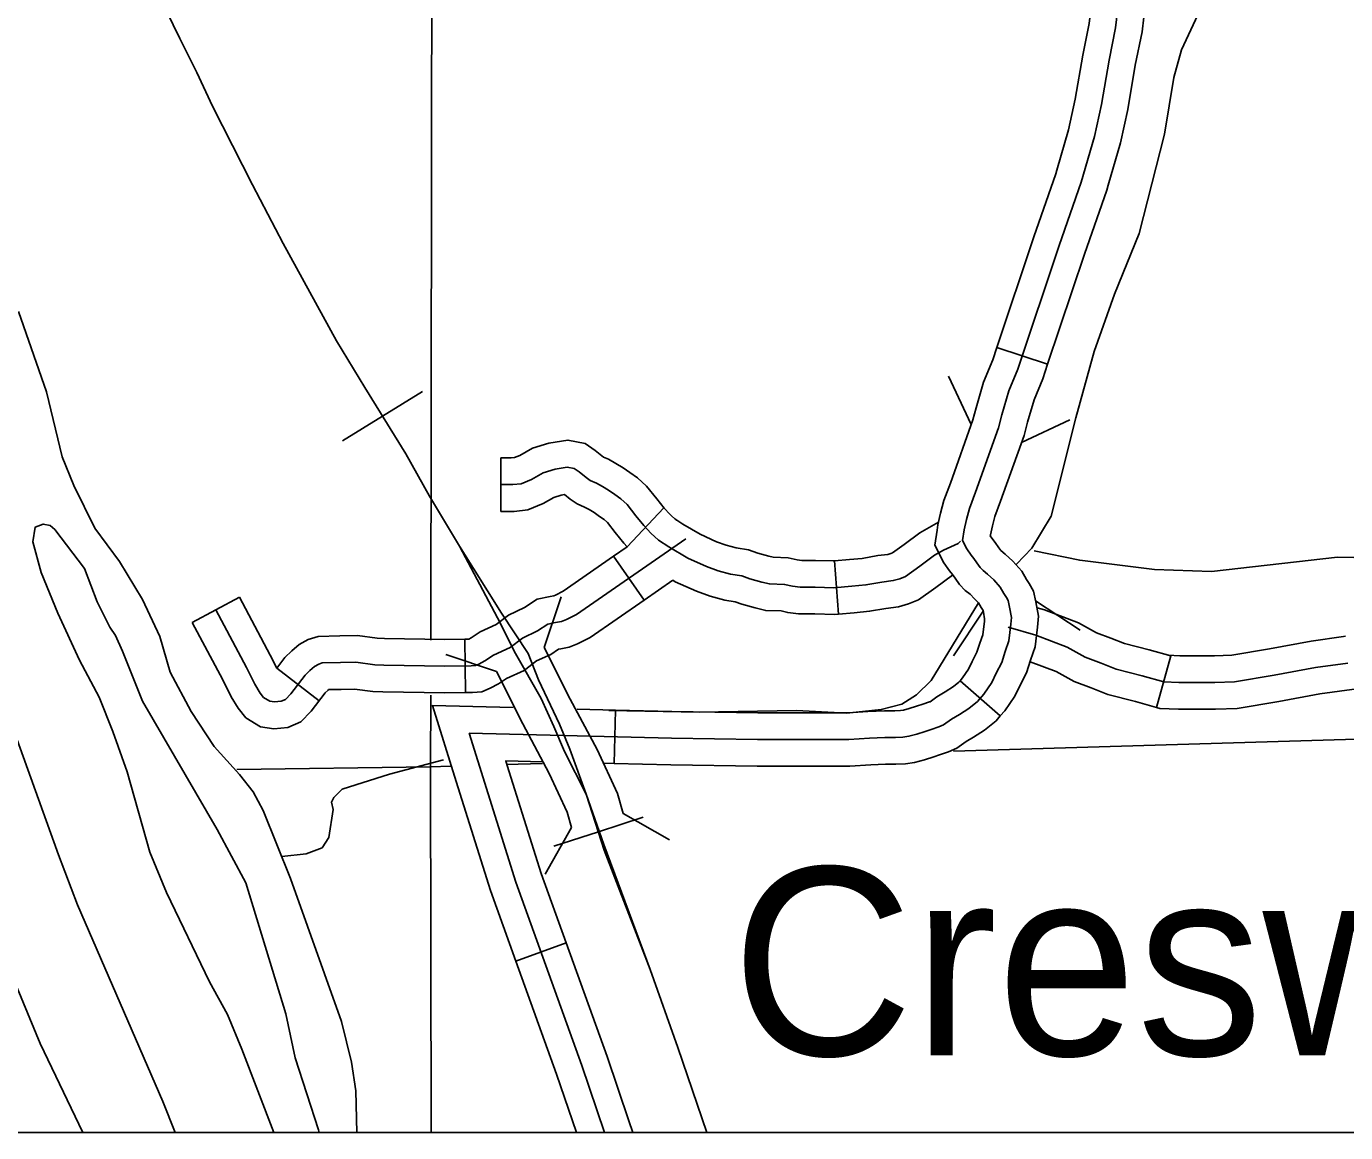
# Model space of a CAD drawing. Extents: x 1377389 to 1380723, y 1168351 to 1170484.
# Drawn here: x 1378766.1 to 1378840.2, y 1168702.1 to 1168764.2 of the extents above; entities that cross this region are included whole.
import ezdxf

# ---------------------------------------------------------------- set-up
doc = ezdxf.new("R2010")
doc.units = 0
doc.layers.add('B_Fill', color=7, linetype='Continuous')
doc.layers.add('B_Text', color=7, linetype='Continuous')

msp = doc.modelspace()

# ---------------------------------------------------------------- linework, layer by layer
at = {"layer": 'B_Fill'}
for p, q in [((1378820.635, 1168746.194), (1378823.48, 1168745.243)), ((1378786.144, 1168742.323), (1378788.39, 1168743.71)), ((1378786.144, 1168742.323), (1378783.898, 1168740.936)), ((1378792.787, 1168736.986), (1378792.787, 1168739.986)), ((1378799.876, 1168734.994), (1378801.929, 1168737.181)), ((1378800.826, 1168732), (1378799.114, 1168734.465)), ((1378811.744, 1168731.215), (1378811.507, 1168734.206)), ((1378775.457, 1168730.748), (1378778.105, 1168732.157)), ((1378790.804, 1168726.808), (1378790.764, 1168729.808)), ((1378782.575, 1168726.343), (1378780.2, 1168728.176)), ((1378830.386, 1168728.865), (1378829.587, 1168725.973)), ((1378820.819, 1168725.5), (1378818.56, 1168727.475)), ((1378799.217, 1168725.821), (1378799.142, 1168722.822)), ((1378798.259, 1168718.992), (1378800.772, 1168719.803)), ((1378798.259, 1168718.992), (1378795.747, 1168718.181)), ((1378793.626, 1168711.731), (1378796.449, 1168712.747)), ((1378796.449, 1168712.747), (1378798.747, 1168706.363)), ((1378795.914, 1168705.374), (1378793.626, 1168711.731)), ((1378798.747, 1168706.363), (1378799.965, 1168702.759)), ((1378797.023, 1168702.096), (1378795.914, 1168705.374)), ((1378799.965, 1168702.759), (1378800.19, 1168702.096)), ((1378800.19, 1168702.096), (1378797.023, 1168702.096))]:
    msp.add_line(p, q, dxfattribs=at)
for points in [[(1378788.973, 1168821.856), (1378788.845, 1168729.746)], [(1378764.42, 1168787.395), (1378766.214, 1168782.582), (1378766.98, 1168780.474), (1378767.578, 1168778.942), (1378768.152, 1168777.457), (1378769.11, 1168775.589), (1378770.617, 1168771.972), (1378771.478, 1168770.128), (1378772.89, 1168767.278), (1378774.015, 1168765.075), (1378774.756, 1168763.542), (1378775.714, 1168761.627), (1378776.599, 1168759.735), (1378778.834, 1168755.327), (1378780.567, 1168752.02), (1378783.547, 1168746.57), (1378785.145, 1168743.941), (1378787.442, 1168740.221), (1378788.78, 1168737.841), (1378790.464, 1168735.039), (1378792.601, 1168730.998)], [(1378764.42, 1168787.395), (1378766.214, 1168782.582), (1378766.98, 1168780.474), (1378767.578, 1168778.942), (1378768.152, 1168777.457), (1378769.11, 1168775.589), (1378770.617, 1168771.972), (1378771.478, 1168770.128), (1378772.89, 1168767.278), (1378774.015, 1168765.075), (1378774.756, 1168763.542), (1378775.714, 1168761.627), (1378776.599, 1168759.735), (1378778.834, 1168755.327), (1378780.567, 1168752.02), (1378783.547, 1168746.57), (1378785.145, 1168743.941), (1378787.442, 1168740.221), (1378788.78, 1168737.841), (1378790.464, 1168735.039), (1378792.818, 1168731.27)], [(1378818.703, 1168735.341), (1378818.794, 1168735.949), (1378818.926, 1168736.531), (1378819.085, 1168737.139), (1378819.428, 1168738.064), (1378820.722, 1168741.684), (1378820.906, 1168742.397), (1378821.302, 1168743.745), (1378821.804, 1168744.961), (1378824.128, 1168751.911), (1378825.369, 1168755.478), (1378826.108, 1168758.041), (1378826.504, 1168759.838), (1378826.926, 1168762.322), (1378827.296, 1168764.146), (1378827.481, 1168765.705), (1378827.657, 1168768.441)], [(1378826.007, 1168766.156), (1378825.987, 1168765.841), (1378825.814, 1168764.383), (1378825.452, 1168762.597), (1378825.031, 1168760.126), (1378824.653, 1168758.411), (1378823.998, 1168756.138)], [(1378826.88, 1168755.307), (1378827.562, 1168757.672), (1378827.977, 1168759.551), (1378828.401, 1168762.048), (1378828.778, 1168763.908), (1378828.975, 1168765.568), (1378829.001, 1168765.964)], [(1378821.726, 1168734.011), (1378822.592, 1168734.909), (1378823.676, 1168736.706), (1378825.058, 1168742.23), (1378826.094, 1168745.965), (1378827.232, 1168749.183), (1378828.622, 1168752.592), (1378830.037, 1168758.169), (1378830.559, 1168761.34), (1378830.99, 1168762.903), (1378832.051, 1168765.155), (1378832.198, 1168765.314)], [(1378823.998, 1168756.138), (1378823.939, 1168755.933), (1378822.708, 1168752.395), (1378820.635, 1168746.194)], [(1378823.48, 1168745.243), (1378825.547, 1168751.426), (1378826.799, 1168755.023), (1378826.88, 1168755.307)], [(1378765.702, 1168748.217), (1378767.271, 1168743.696), (1378768.16, 1168740.055), (1378768.803, 1168738.435), (1378769.987, 1168736.034), (1378771.37, 1168734.174), (1378772.653, 1168732.034), (1378773.637, 1168729.954), (1378774.221, 1168727.953), (1378775.385, 1168725.753), (1378776.688, 1168723.773), (1378778.11, 1168722.213), (1378778.871, 1168721.233), (1378779.432, 1168720.193), (1378780.98, 1168716.372), (1378783.837, 1168708.331), (1378784.402, 1168706.05), (1378784.646, 1168704.449), (1378784.688, 1168702.096)], [(1378765.702, 1168748.217), (1378767.271, 1168743.696), (1378768.16, 1168740.055), (1378768.803, 1168738.435), (1378769.987, 1168736.034), (1378771.37, 1168734.174), (1378772.653, 1168732.034), (1378773.637, 1168729.954), (1378774.221, 1168727.953), (1378775.385, 1168725.753), (1378776.688, 1168723.773), (1378778.11, 1168722.213), (1378778.871, 1168721.233), (1378779.432, 1168720.193), (1378780.98, 1168716.372), (1378783.837, 1168708.331), (1378784.402, 1168706.05), (1378784.646, 1168704.449), (1378784.688, 1168702.096)], [(1378817.274, 1168735.926), (1378817.319, 1168736.227), (1378817.469, 1168736.886), (1378817.652, 1168737.59), (1378818.018, 1168738.577), (1378819.286, 1168742.125), (1378819.46, 1168742.797), (1378819.886, 1168744.244), (1378820.398, 1168745.485), (1378820.635, 1168746.194)], [(1378820.26, 1168735.609), (1378820.269, 1168735.672), (1378820.384, 1168736.175), (1378820.517, 1168736.687), (1378820.837, 1168737.55), (1378822.157, 1168741.242), (1378822.352, 1168741.998), (1378822.719, 1168743.246), (1378823.21, 1168744.436), (1378823.48, 1168745.243)], [(1378819.191, 1168741.857), (1378817.907, 1168744.569)], [(1378824.727, 1168742.131), (1378822.016, 1168740.848)], [(1378792.787, 1168739.986), (1378793.364, 1168739.986), (1378793.548, 1168740.007), (1378793.849, 1168740.13), (1378794.561, 1168740.529), (1378795.478, 1168740.823), (1378796.544, 1168740.987), (1378797.508, 1168740.794), (1378798.07, 1168740.401), (1378798.452, 1168740.094), (1378798.538, 1168740.037), (1378798.817, 1168739.908), (1378799.239, 1168739.681), (1378799.654, 1168739.425), (1378800.031, 1168739.164), (1378800.46, 1168738.867), (1378800.967, 1168738.399), (1378801.536, 1168737.679), (1378801.945, 1168737.173), (1378802.271, 1168736.825), (1378802.64, 1168736.479)], [(1378792.787, 1168738.486), (1378793.447, 1168738.486), (1378793.922, 1168738.539), (1378794.503, 1168738.777), (1378795.163, 1168739.147), (1378795.823, 1168739.358), (1378796.509, 1168739.464), (1378796.906, 1168739.385), (1378797.17, 1168739.2), (1378797.566, 1168738.883), (1378797.803, 1168738.724), (1378798.146, 1168738.566), (1378798.49, 1168738.381), (1378798.833, 1168738.169), (1378799.176, 1168737.931), (1378799.519, 1168737.694), (1378799.863, 1168737.376), (1378800.364, 1168736.742), (1378800.813, 1168736.187), (1378801.209, 1168735.764), (1378801.632, 1168735.368), (1378802.213, 1168734.998), (1378803.269, 1168734.364), (1378804.325, 1168733.888), (1378804.985, 1168733.65), (1378805.672, 1168733.465), (1378806.305, 1168733.36), (1378806.754, 1168733.201), (1378807.441, 1168733.016), (1378807.863, 1168732.911), (1378808.708, 1168732.884), (1378809.157, 1168732.778), (1378809.579, 1168732.726), (1378810.424, 1168732.726), (1378811.48, 1168732.699), (1378812.484, 1168732.778), (1378813.276, 1168732.858), (1378814.173, 1168733.016), (1378814.807, 1168733.095), (1378815.177, 1168733.201), (1378815.494, 1168733.333), (1378816.312, 1168733.915), (1378817.131, 1168734.522), (1378817.632, 1168734.813), (1378818.451, 1168735.183), (1378818.592, 1168735.31)], [(1378792.787, 1168736.986), (1378793.53, 1168736.986), (1378794.296, 1168737.072), (1378795.156, 1168737.424), (1378795.764, 1168737.765), (1378796.168, 1168737.894), (1378796.363, 1168737.924), (1378796.679, 1168737.671), (1378797.068, 1168737.411), (1378797.476, 1168737.223), (1378797.74, 1168737.081), (1378798.012, 1168736.913), (1378798.322, 1168736.698), (1378798.579, 1168736.52), (1378798.759, 1168736.354), (1378799.193, 1168735.805), (1378799.681, 1168735.202), (1378799.876, 1168734.994)], [(1378802.556, 1168736.558), (1378803.002, 1168736.274), (1378803.965, 1168735.695), (1378804.888, 1168735.28), (1378805.435, 1168735.083), (1378805.991, 1168734.933), (1378806.681, 1168734.818), (1378807.2, 1168734.635), (1378807.818, 1168734.468), (1378808.071, 1168734.405), (1378808.905, 1168734.379), (1378809.423, 1168734.257), (1378809.673, 1168734.226), (1378810.443, 1168734.226), (1378811.44, 1168734.201), (1378811.507, 1168734.206)], [(1378811.507, 1168734.206), (1378812.35, 1168734.272), (1378813.07, 1168734.345), (1378813.95, 1168734.5), (1378814.506, 1168734.569), (1378814.68, 1168734.619), (1378814.762, 1168734.653), (1378815.431, 1168735.128), (1378816.305, 1168735.778), (1378817.355, 1168736.386)], [(1378770.821, 1168730.472), (1378770.118, 1168731.913), (1378769.415, 1168733.773), (1378767.732, 1168735.973), (1378767.472, 1168736.193), (1378767.092, 1168736.273), (1378766.634, 1168736.092), (1378766.496, 1168735.272), (1378766.98, 1168733.551), (1378767.904, 1168731.271), (1378769.129, 1168728.631), (1378770.233, 1168726.55), (1378770.997, 1168724.63), (1378771.801, 1168722.349), (1378773.071, 1168717.848), (1378774.016, 1168715.588), (1378776.425, 1168710.567), (1378777.428, 1168708.727), (1378778.232, 1168706.787), (1378780.042, 1168702.096)], [(1378770.821, 1168730.472), (1378770.118, 1168731.913), (1378769.415, 1168733.773), (1378767.732, 1168735.973), (1378767.472, 1168736.193), (1378767.092, 1168736.273), (1378766.634, 1168736.092), (1378766.496, 1168735.272), (1378766.98, 1168733.551), (1378767.904, 1168731.271), (1378769.129, 1168728.631), (1378770.233, 1168726.55), (1378770.997, 1168724.63), (1378771.801, 1168722.349), (1378773.071, 1168717.848), (1378774.016, 1168715.588), (1378776.425, 1168710.567), (1378777.428, 1168708.727), (1378778.232, 1168706.787), (1378780.042, 1168702.096)], [(1378818.56, 1168727.475), (1378818.702, 1168727.637), (1378819.043, 1168728.129), (1378819.249, 1168728.556), (1378819.509, 1168729.076), (1378819.677, 1168729.582), (1378819.832, 1168730.047), (1378819.927, 1168730.813), (1378819.941, 1168730.955), (1378819.871, 1168731.322), (1378819.85, 1168731.423), (1378819.739, 1168731.591), (1378819.593, 1168731.846), (1378819.38, 1168732.08), (1378819.121, 1168732.326), (1378818.852, 1168732.541), (1378818.524, 1168732.869), (1378818.282, 1168733.225), (1378818.129, 1168733.438), (1378817.973, 1168733.64), (1378817.655, 1168734.101), (1378817.148, 1168735.084), (1378817.274, 1168735.926)], [(1378820.819, 1168725.5), (1378821.073, 1168725.791), (1378821.642, 1168726.614), (1378821.941, 1168727.232), (1378822.288, 1168727.926), (1378822.524, 1168728.634), (1378822.773, 1168729.383), (1378822.908, 1168730.48), (1378822.969, 1168731.09), (1378822.814, 1168731.902), (1378822.691, 1168732.511), (1378822.443, 1168732.941), (1378822.294, 1168733.166), (1378822.035, 1168733.62), (1378821.524, 1168734.182), (1378821.093, 1168734.59), (1378820.856, 1168734.779), (1378820.847, 1168734.789), (1378820.741, 1168734.945), (1378820.534, 1168735.231), (1378820.398, 1168735.408), (1378820.26, 1168735.609)], [(1378780.986, 1168726.739), (1378781.788, 1168727.779), (1378782.065, 1168728.056), (1378782.321, 1168728.273), (1378782.558, 1168728.411), (1378782.755, 1168728.47), (1378783.781, 1168728.49), (1378784.648, 1168728.51), (1378785.714, 1168728.372), (1378786.207, 1168728.352), (1378789.639, 1168728.293), (1378791.118, 1168728.312), (1378791.355, 1168728.332), (1378791.552, 1168728.411), (1378791.887, 1168728.589), (1378792.361, 1168728.905), (1378793.308, 1168729.339), (1378793.998, 1168729.872), (1378794.846, 1168730.267), (1378795.418, 1168730.642), (1378795.852, 1168730.741), (1378796.187, 1168730.8), (1378796.464, 1168730.918), (1378797.036, 1168731.195), (1378803.161, 1168735.448)], [(1378790.998, 1168724.526), (1378802.358, 1168724.242), (1378807.189, 1168724.175), (1378809.638, 1168724.175), (1378812.318, 1168724.175), (1378813.469, 1168724.252), (1378814.345, 1168724.286), (1378814.935, 1168724.286), (1378815.356, 1168724.303), (1378815.693, 1168724.353), (1378816.131, 1168724.471), (1378816.603, 1168724.623), (1378816.94, 1168724.741), (1378817.378, 1168724.876), (1378817.63, 1168724.994), (1378818.085, 1168725.314), (1378818.523, 1168725.584), (1378819.062, 1168725.921), (1378819.534, 1168726.309), (1378819.888, 1168726.714), (1378820.342, 1168727.371), (1378820.595, 1168727.894), (1378820.898, 1168728.501), (1378821.101, 1168729.108), (1378821.303, 1168729.715), (1378821.418, 1168730.646), (1378821.455, 1168731.023), (1378821.342, 1168731.612), (1378821.269, 1168731.974), (1378821.167, 1168732.152), (1378821.016, 1168732.379), (1378820.814, 1168732.733), (1378820.452, 1168733.131), (1378820.107, 1168733.458), (1378819.854, 1168733.66), (1378819.685, 1168733.829), (1378819.512, 1168734.085), (1378819.332, 1168734.335), (1378819.186, 1168734.524), (1378818.944, 1168734.874), (1378818.703, 1168735.341)], [(1378799.114, 1168734.465), (1378799.876, 1168734.994)], [(1378774.502, 1168702.096), (1378773.806, 1168703.836), (1378769.019, 1168714.892), (1378767.943, 1168717.691), (1378764.68, 1168726.813), (1378761.919, 1168734.205)], [(1378790.764, 1168729.808), (1378790.99, 1168729.811), (1378791.118, 1168729.879), (1378791.627, 1168730.219), (1378792.526, 1168730.631), (1378793.213, 1168731.161), (1378794.114, 1168731.581), (1378794.822, 1168732.045), (1378795.555, 1168732.211), (1378795.756, 1168732.247), (1378795.841, 1168732.284), (1378796.277, 1168732.494), (1378799.114, 1168734.465)], [(1378822.724, 1168734.768), (1378825.279, 1168734.238), (1378829.477, 1168733.718), (1378832.678, 1168733.616), (1378839.757, 1168734.404), (1378842.476, 1168734.362), (1378845.807, 1168734.576)], [(1378811.744, 1168731.215), (1378812.617, 1168731.284), (1378813.481, 1168731.371), (1378814.397, 1168731.532), (1378815.108, 1168731.621), (1378815.673, 1168731.783), (1378816.226, 1168732.013), (1378817.194, 1168732.701), (1378818.137, 1168733.402)], [(1378800.826, 1168732), (1378802.433, 1168733.116)], [(1378802.433, 1168733.116), (1378802.572, 1168733.033), (1378803.762, 1168732.497), (1378804.535, 1168732.218), (1378805.352, 1168731.998), (1378805.929, 1168731.902), (1378806.308, 1168731.768), (1378807.063, 1168731.564), (1378807.655, 1168731.416), (1378808.511, 1168731.39), (1378808.891, 1168731.3), (1378809.486, 1168731.226), (1378810.405, 1168731.226), (1378811.521, 1168731.198), (1378811.744, 1168731.215)], [(1378778.105, 1168732.157), (1378779.838, 1168728.9), (1378780.2, 1168728.176)], [(1378790.804, 1168726.808), (1378791.191, 1168726.813), (1378791.704, 1168726.856), (1378792.184, 1168727.048), (1378792.657, 1168727.299), (1378793.094, 1168727.591), (1378794.089, 1168728.047), (1378794.782, 1168728.583), (1378795.578, 1168728.953), (1378796.014, 1168729.239), (1378796.149, 1168729.27), (1378796.619, 1168729.353), (1378797.086, 1168729.553), (1378797.794, 1168729.896), (1378800.826, 1168732)], [(1378796.165, 1168732.188), (1378795.216, 1168729.342)], [(1378822.801, 1168731.969), (1378825.296, 1168730.305)], [(1378776.781, 1168731.453), (1378778.505, 1168728.212), (1378778.967, 1168727.286), (1378779.262, 1168726.781), (1378779.461, 1168726.536), (1378779.816, 1168726.319), (1378780.072, 1168726.279), (1378780.447, 1168726.319), (1378780.684, 1168726.419), (1378780.986, 1168726.739)], [(1378792.818, 1168731.27), (1378794.307, 1168728.994), (1378794.896, 1168727.521), (1378796.072, 1168725.035), (1378796.661, 1168723.628), (1378797.576, 1168721.108), (1378798.59, 1168717.967), (1378801.172, 1168711.26), (1378802.709, 1168706.875), (1378804.343, 1168702.096)], [(1378798.849, 1168725.8), (1378803.912, 1168725.712), (1378809.382, 1168725.808), (1378812.206, 1168725.65), (1378814.135, 1168725.854), (1378815.301, 1168726.165), (1378816.117, 1168726.682), (1378816.942, 1168727.48), (1378819.601, 1168731.841)], [(1378818.196, 1168728.877), (1378819.861, 1168731.373)], [(1378830.386, 1168728.865), (1378829.177, 1168729.199), (1378827.785, 1168729.557), (1378827.021, 1168729.863), (1378826.218, 1168730.169), (1378825.208, 1168730.717), (1378823.294, 1168731.446), (1378822.882, 1168731.569)], [(1378782.576, 1168702.096), (1378782.536, 1168702.247), (1378781.227, 1168706.288), (1378780.701, 1168708.769), (1378778.466, 1168716.131), (1378776.86, 1168719.111), (1378772.669, 1168726.332), (1378771.543, 1168729.132), (1378771.146, 1168730.017), (1378770.821, 1168730.472)], [(1378782.576, 1168702.096), (1378782.536, 1168702.247), (1378781.227, 1168706.288), (1378780.701, 1168708.769), (1378778.466, 1168716.131), (1378776.86, 1168719.111), (1378772.669, 1168726.332), (1378771.543, 1168729.132), (1378771.146, 1168730.017), (1378770.821, 1168730.472)], [(1378775.457, 1168730.748), (1378777.172, 1168727.525), (1378777.647, 1168726.573), (1378778.024, 1168725.927), (1378778.458, 1168725.391), (1378779.29, 1168724.882), (1378780.036, 1168724.767), (1378780.826, 1168724.85), (1378781.559, 1168725.16), (1378782.128, 1168725.764)], [(1378792.601, 1168730.998), (1378793.608, 1168728.998), (1378795.039, 1168726.484), (1378795.757, 1168724.903), (1378796.345, 1168723.496), (1378797.576, 1168721.108), (1378798.557, 1168718.285), (1378801.172, 1168711.26), (1378802.709, 1168706.875), (1378804.343, 1168702.096)], [(1378840.325, 1168728.466), (1378838.515, 1168728.213), (1378836.2, 1168727.792), (1378833.969, 1168727.412), (1378832.874, 1168727.37), (1378830.853, 1168727.37), (1378830.011, 1168727.412), (1378828.79, 1168727.749), (1378827.317, 1168728.129), (1378826.475, 1168728.466), (1378825.591, 1168728.803), (1378824.581, 1168729.35), (1378822.812, 1168730.025), (1378821.255, 1168730.488)], [(1378780.2, 1168728.176), (1378780.659, 1168728.772), (1378781.048, 1168729.16), (1378781.452, 1168729.502), (1378781.955, 1168729.796), (1378782.52, 1168729.966), (1378783.749, 1168729.99), (1378784.728, 1168730.012), (1378785.84, 1168729.868), (1378786.25, 1168729.851), (1378789.642, 1168729.793), (1378790.764, 1168729.808)], [(1378840.207, 1168729.967), (1378840.098, 1168729.949), (1378838.277, 1168729.694), (1378835.94, 1168729.269), (1378833.813, 1168728.907), (1378832.845, 1168728.87), (1378830.891, 1168728.87), (1378830.251, 1168728.902), (1378830.385, 1168728.865)], [(1378792.532, 1168728), (1378789.687, 1168728.949)], [(1378795.216, 1168729.342), (1378796.671, 1168726.431), (1378798.182, 1168723.61), (1378799.332, 1168721.139), (1378799.641, 1168720.021)], [(1378829.587, 1168725.973), (1378828.404, 1168726.3), (1378826.849, 1168726.7), (1378825.929, 1168727.069), (1378824.964, 1168727.437), (1378823.953, 1168727.984), (1378822.493, 1168728.541)], [(1378792.532, 1168728), (1378794.006, 1168725.052), (1378795.497, 1168722.268), (1378796.507, 1168720.099), (1378796.749, 1168719.222)], [(1378818.56, 1168727.475), (1378818.486, 1168727.389), (1378818.184, 1168727.142), (1378817.732, 1168726.859), (1378817.259, 1168726.567), (1378816.875, 1168726.297), (1378816.837, 1168726.279), (1378816.471, 1168726.166), (1378816.125, 1168726.045), (1378815.706, 1168725.91), (1378815.385, 1168725.824), (1378815.214, 1168725.798), (1378814.905, 1168725.786), (1378814.316, 1168725.786), (1378813.391, 1168725.75), (1378812.268, 1168725.675), (1378809.738, 1168725.675)], [(1378782.128, 1168725.764), (1378782.917, 1168726.787), (1378783.082, 1168726.951), (1378783.112, 1168726.977), (1378783.812, 1168726.99), (1378784.569, 1168727.008), (1378785.587, 1168726.876), (1378786.164, 1168726.852), (1378789.636, 1168726.793), (1378790.804, 1168726.808)], [(1378840.701, 1168727.008), (1378840.553, 1168726.983), (1378838.753, 1168726.732), (1378836.46, 1168726.314), (1378834.124, 1168725.917), (1378832.903, 1168725.87), (1378830.816, 1168725.87), (1378829.772, 1168725.922), (1378829.588, 1168725.973)], [(1378788.841, 1168726.661), (1378788.835, 1168722.643)], [(1378790.279, 1168721.809), (1378788.939, 1168726.078), (1378793.469, 1168725.965)], [(1378797.072, 1168725.874), (1378799.217, 1168725.821)], [(1378809.738, 1168725.675), (1378809.638, 1168725.675), (1378807.2, 1168725.675), (1378802.388, 1168725.741), (1378799.217, 1168725.821)], [(1378809.738, 1168722.675), (1378812.368, 1168722.675), (1378813.548, 1168722.754), (1378814.374, 1168722.786), (1378814.965, 1168722.786), (1378815.498, 1168722.807), (1378816, 1168722.883), (1378816.556, 1168723.032), (1378817.08, 1168723.201), (1378817.408, 1168723.316), (1378817.918, 1168723.473), (1378818.385, 1168723.691), (1378818.911, 1168724.061), (1378819.314, 1168724.31), (1378819.94, 1168724.701), (1378820.582, 1168725.229), (1378820.819, 1168725.5)], [(1378818.189, 1168723.515), (1378899.297, 1168725.924)], [(1378798.606, 1168702.096), (1378797.331, 1168705.868), (1378793.622, 1168716.169), (1378790.998, 1168724.526)], [(1378780.481, 1168717.605), (1378781.86, 1168717.757), (1378782.745, 1168718.096), (1378783.119, 1168718.674), (1378783.37, 1168720.249), (1378783.273, 1168720.646), (1378783.401, 1168720.913), (1378783.88, 1168721.375), (1378786.52, 1168722.231), (1378789.567, 1168723.034)], [(1378777.964, 1168722.487), (1378788.835, 1168722.643)], [(1378788.835, 1168722.643), (1378789.969, 1168722.677)], [(1378788.835, 1168722.643), (1378788.861, 1168702.096)], [(1378793.141, 1168722.708), (1378793.058, 1168722.974), (1378795.143, 1168722.922)], [(1378793.072, 1168722.769), (1378795.119, 1168722.83)], [(1378796.449, 1168712.747), (1378795.044, 1168716.648), (1378793.141, 1168722.708)], [(1378798.586, 1168722.836), (1378799.142, 1168722.822)], [(1378799.142, 1168722.822), (1378802.329, 1168722.742), (1378807.179, 1168722.675), (1378809.638, 1168722.675), (1378809.738, 1168722.675)], [(1378793.626, 1168711.731), (1378792.2, 1168715.69), (1378790.279, 1168721.809)], [(1378799.641, 1168720.021), (1378802.251, 1168718.541)], [(1378795.27, 1168716.613), (1378796.749, 1168719.222)], [(1378765.627, 1168710.221), (1378766.913, 1168707.1), (1378769.305, 1168702.096)], [(1378765.627, 1168710.221), (1378766.913, 1168707.1), (1378769.305, 1168702.096)]]:
    msp.add_lwpolyline(points, dxfattribs=at)
at = {"layer": 'B_Text'}
msp.add_lwpolyline([(1378340.611, 1169579.427), (1379848.033, 1169579.427), (1379848.033, 1168702.096), (1378340.611, 1168702.096)], close=True, dxfattribs=at)

# ---------------------------------------------------------------- texts
at = {"layer": 'B_Fill'}
msp.add_text('Creswell', height=10.56, dxfattribs=at).set_placement((1378805.736, 1168706.432))

doc.saveas('drawing.dxf')
